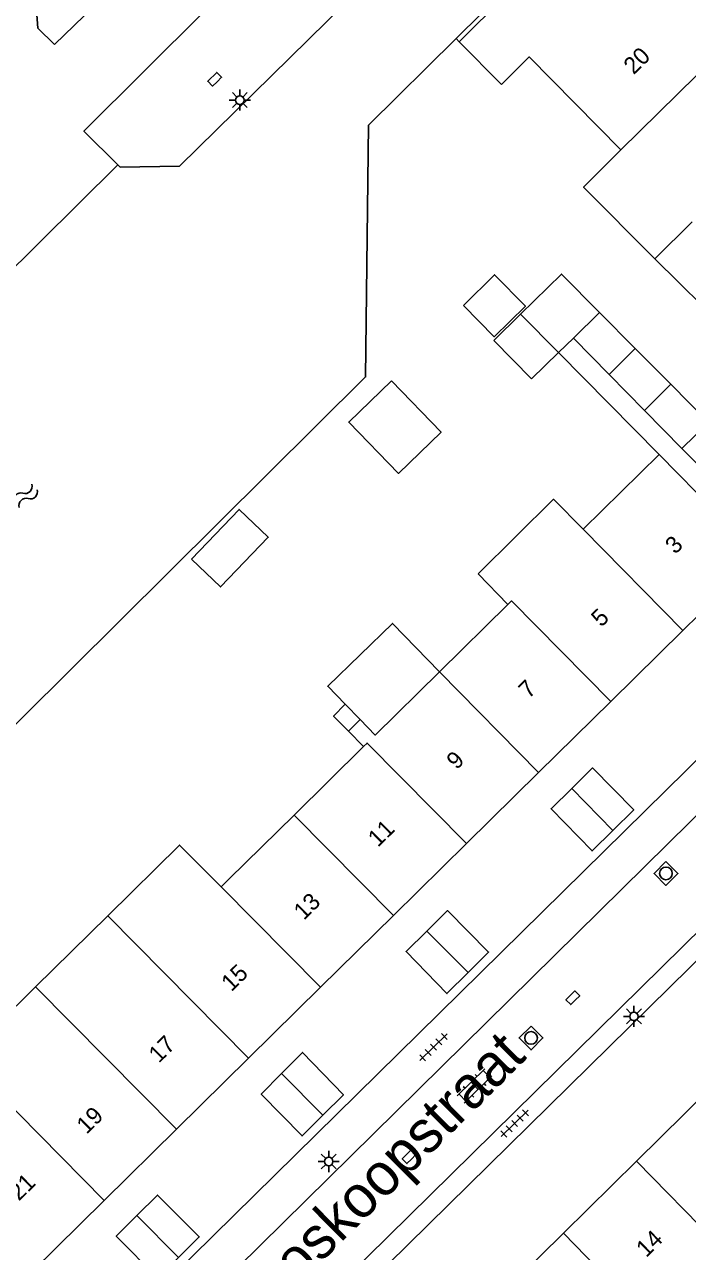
# Model space of a CAD drawing. Extents: x 128000 to 131008, y 398996 to 402500.
# Drawn here: x 129574.4 to 129613.6, y 399249.9 to 399322.6 of the extents above; entities that cross this region are included whole.
import ezdxf

# ---------------------------------------------------------------- set-up
doc = ezdxf.new("R2010")
doc.units = 0
for name, color, linetype in [('gg-afsc-muur', 7, 'Continuous'), ('gg-anno-huisnummerreeks BGT', 7, 'Continuous'), ('gg-anno-openbare ruimte label', 7, 'Continuous'), ('gg-bbg-bijgebouw', 7, 'Continuous'), ('gg-bbg-gedigitaliseerde bebouwing', 7, 'Continuous'), ('gg-bbg-gedigitaliseerde bijgebouw', 7, 'Continuous'), ('gg-bbg-hoofdgebouw', 7, 'Continuous'), ('gg-bbg-luifel en loopbrug', 7, 'Continuous'), ('gg-bbg-tussenscheiding', 7, 'Continuous'), ('gg-knt-verharding', 7, 'Continuous'), ('gg-kntw-beschoeiing', 7, 'Continuous'), ('gg-kntw-kademuur', 7, 'Continuous'), ('gt-symb-klinker verharding', 7, 'Continuous'), ('gt-symb-kolk', 7, 'Continuous'), ('gt-symb-lichtmast', 7, 'Continuous'), ('gt-symb-rioolschacht', 7, 'Continuous'), ('gt-symb-tegel verharding', 7, 'Continuous'), ('gt-symb-watersymbool', 7, 'Continuous')]:
    doc.layers.add(name, color=color, linetype=linetype)

# ---------------------------------------------------------------- blocks, each defined once
blk = doc.blocks.new('gt0-LMAST')
at = {"layer": 'gt-symb-lichtmast'}
for p, q in [((-0.182, 0.173), (-0.447, 0.438)), ((-0.005, 0.246), (-0.005, 0.621)), ((0.172, 0.173), (0.437, 0.438)), ((-0.255, -0.004), (-0.63, -0.004)), ((-0.182, -0.181), (-0.447, -0.446)), ((-0.005, -0.254), (-0.005, -0.629)), ((0.437, -0.446), (0.172, -0.181)), ((0.245, -0.004), (0.62, -0.004))]:
    blk.add_line(p, q, dxfattribs=at)
blk.add_circle((-0.005, -0.004), 0.25, dxfattribs=at)
blk = doc.blocks.new('gt0-KOLK')
at = {"layer": 'gt-symb-kolk'}
blk.add_lwpolyline([(0, 0), (0.375, 0), (0.375, 0.4), (-0.375, 0.4), (-0.375, 0), (0, 0)], dxfattribs=at)
blk = doc.blocks.new('gt0-RS')
at = {"layer": 'gt-symb-rioolschacht'}
blk.add_lwpolyline([(-0.5, -0.5), (0.5, -0.5), (0.5, 0.5), (-0.5, 0.5)], close=True, dxfattribs=at)
blk.add_circle((0, 0), 0.375, dxfattribs=at)
blk = doc.blocks.new('gt0-WA')
at = {"layer": 'gt-symb-watersymbool'}
for centre, start, end in [((-0.323, 0.022), 28.07249, 151.92751), ((0.427, 0.422), 208.07248, 331.92751), ((-0.323, -0.428), 28.07249, 151.92751), ((0.427, -0.028), 208.07248, 331.92751)]:
    blk.add_arc(centre, 0.425, start, end, dxfattribs=at)
blk = doc.blocks.new('gt0-TEG1')
at = {"layer": 'gt-symb-tegel verharding'}
for p, q in [((-1.125, 0), (1.125, 0)), ((-0.9, -0.25), (-0.9, 0.25)), ((-0.45, -0.25), (-0.45, 0.25)), ((0, -0.25), (0, 0.25)), ((0.45, -0.25), (0.45, 0.25)), ((0.9, -0.25), (0.9, 0.25))]:
    blk.add_line(p, q, dxfattribs=at)
blk = doc.blocks.new('gt0-KL1')
at = {"layer": 'gt-symb-klinker verharding'}
for p, q in [((-1.15, 0.3), (1.15, 0.3)), ((-1, -0.3), (-1, 0.3)), ((-0.5, 0.3), (-0.5, 0.45)), ((0, -0.3), (0, 0.3)), ((0.5, 0.3), (0.5, 0.45)), ((1, -0.3), (1, 0.3)), ((-1.15, -0.3), (1.15, -0.3)), ((-0.5, -0.45), (-0.5, -0.3)), ((0.5, -0.45), (0.5, -0.3))]:
    blk.add_line(p, q, dxfattribs=at)

msp = doc.modelspace()

# ---------------------------------------------------------------- linework, layer by layer
at = {"layer": 'gg-afsc-muur'}
for p, q in [((129605.994, 399303.159), (129611.96, 399297.112)), ((129613.312, 399297.467), (129617.703, 399292.985))]:
    msp.add_line(p, q, dxfattribs=at)
at = {"layer": 'gg-bbg-bijgebouw'}
for p, q in [((129606.88, 399304.012), (129605.994, 399303.159)), ((129609.005, 399301.849), (129606.88, 399304.012)), ((129611.094, 399299.723), (129609.005, 399301.849)), ((129613.312, 399297.467), (129611.094, 399299.723))]:
    msp.add_line(p, q, dxfattribs=at)
for points in [[(129606.785, 399277.31), (129608.01, 399278.52), (129610.46, 399276.04), (129609.225, 399274.82)], [(129609.225, 399274.82), (129607.99, 399273.6), (129605.56, 399276.1), (129606.785, 399277.31)], [(129598.192, 399268.848), (129599.43, 399270.07), (129601.86, 399267.61), (129600.638, 399266.392)], [(129600.638, 399266.392), (129599.39, 399265.15), (129596.97, 399267.64), (129598.192, 399268.848)], [(129589.588, 399260.402), (129590.83, 399261.66), (129593.26, 399259.15), (129592.033, 399257.928)], [(129592.033, 399257.928), (129590.81, 399256.71), (129588.39, 399259.19), (129589.588, 399260.402)], [(129581.025, 399251.98), (129582.25, 399253.2), (129584.72, 399250.72), (129583.49, 399249.5)], [(129581.025, 399251.98), (129579.8, 399250.76), (129582.26, 399248.28), (129583.49, 399249.5)]]:
    msp.add_lwpolyline(points, dxfattribs=at)
at = {"layer": 'gg-bbg-gedigitaliseerde bebouwing'}
for p, q in [((129613.914, 399310.899), (129611.699, 399308.708)), ((129607.454, 399292.676), (129611.96, 399297.112)), ((129601.23, 399290.04), (129603, 399288.22)), ((129598.942, 399284.218), (129603, 399288.22)), ((129594.45, 399279.79), (129593.558, 399280.698)), ((129590.329, 399275.731), (129594.45, 399279.79)), ((129586.48, 399271.94), (129590.329, 399275.731)), ((129586.01, 399271.47), (129586.48, 399271.94)), ((129575.022, 399265.545), (129579.301, 399269.764)), ((129575.022, 399265.545), (129572.505, 399263.062))]:
    msp.add_line(p, q, dxfattribs=at)
for points in [[(129609.7, 399315.16), (129604.261, 399320.673), (129602.62, 399319.05)], [(129611.699, 399308.708), (129607.483, 399312.962), (129609.7, 399315.16)], [(129601.23, 399290.04), (129605.704, 399294.451), (129607.454, 399292.676)], [(129594.248, 399281.388), (129595.14, 399280.47), (129598.942, 399284.218)], [(129579.301, 399269.764), (129583.549, 399273.953), (129586.01, 399271.47)]]:
    msp.add_lwpolyline(points, dxfattribs=at)
at = {"layer": 'gg-bbg-gedigitaliseerde bijgebouw'}
for p, q in [((129575.15, 399322.378), (129574.784, 399327.621)), ((129575.15, 399322.378), (129576.14, 399321.411)), ((129603.752, 399305.421), (129602.17, 399303.87)), ((129610.541, 399303.399), (129608.42, 399305.53)), ((129602.17, 399303.87), (129604.407, 399301.594)), ((129605.994, 399303.159), (129604.407, 399301.594)), ((129612.661, 399301.267), (129610.541, 399303.399)), ((129593.36, 399282.3), (129594.248, 399281.388))]:
    msp.add_line(p, q, dxfattribs=at)
for points in [[(129576.14, 399321.411), (129579.629, 399324.82), (129575.854, 399328.682)], [(129600.361, 399305.939), (129602.217, 399307.76), (129604.038, 399305.903), (129602.181, 399304.083), (129600.361, 399305.939)], [(129608.42, 399305.53), (129606.17, 399307.8), (129603.752, 399305.421)], [(129613.312, 399297.467), (129614.881, 399299.009), (129612.661, 399301.267)], [(129593.558, 399280.698), (129592.67, 399281.6), (129593.36, 399282.3)]]:
    msp.add_lwpolyline(points, dxfattribs=at)
at = {"layer": 'gg-bbg-hoofdgebouw'}
for p, q in [((129600.11, 399321.58), (129605.57, 399326.98)), ((129602.62, 399319.05), (129600.11, 399321.58)), ((129617.85, 399291.1), (129611.96, 399297.112)), ((129617.85, 399291.1), (129613.363, 399286.677)), ((129613.363, 399286.677), (129609.095, 399282.468)), ((129609.095, 399282.468), (129604.819, 399278.253)), ((129604.819, 399278.253), (129600.545, 399274.039)), ((129600.545, 399274.039), (129596.22, 399269.775)), ((129596.22, 399269.775), (129591.906, 399265.522)), ((129591.906, 399265.522), (129587.637, 399261.313)), ((129587.637, 399261.313), (129583.363, 399257.099)), ((129614.877, 399259.413), (129610.611, 399255.202)), ((129583.363, 399257.099), (129579.087, 399252.883)), ((129610.611, 399255.202), (129606.286, 399250.934)), ((129579.087, 399252.883), (129574.818, 399248.674)), ((129606.286, 399250.934), (129601.968, 399246.672))]:
    msp.add_line(p, q, dxfattribs=at)
at = {"layer": 'gg-bbg-luifel en loopbrug'}
for points in [[(129611.699, 399308.708), (129615.994, 399304.48), (129618.119, 399306.639)], [(129596.097, 399301.467), (129599.045, 399298.425), (129596.524, 399295.982), (129593.577, 399299.024), (129596.097, 399301.467)], [(129584.256, 399290.9), (129587.075, 399293.85), (129588.8, 399292.201), (129585.98, 399289.251), (129584.256, 399290.9)], [(129598.942, 399284.218), (129596.155, 399287.087), (129592.324, 399283.366), (129593.36, 399282.3)]]:
    msp.add_lwpolyline(points, dxfattribs=at)
at = {"layer": 'gg-bbg-tussenscheiding'}
for p, q in [((129609.7, 399315.16), (129615.697, 399321.077)), ((129605.994, 399303.159), (129603.752, 399305.421)), ((129606.88, 399304.012), (129608.42, 399305.53)), ((129610.541, 399303.399), (129609.005, 399301.849)), ((129611.094, 399299.723), (129612.661, 399301.267)), ((129607.454, 399292.676), (129613.363, 399286.677)), ((129598.942, 399284.218), (129604.819, 399278.253)), ((129593.558, 399280.698), (129594.248, 399281.388)), ((129606.785, 399277.31), (129609.225, 399274.82)), ((129590.329, 399275.731), (129596.22, 399269.775)), ((129586.01, 399271.47), (129591.906, 399265.522)), ((129579.301, 399269.764), (129587.637, 399261.313)), ((129598.192, 399268.848), (129600.638, 399266.392)), ((129575.022, 399265.545), (129583.363, 399257.099)), ((129579.087, 399252.883), (129570.713, 399261.378)), ((129592.033, 399257.928), (129589.588, 399260.402)), ((129610.611, 399255.202), (129616.502, 399249.188)), ((129581.025, 399251.98), (129583.49, 399249.5)), ((129606.286, 399250.934), (129612.188, 399244.932))]:
    msp.add_line(p, q, dxfattribs=at)
for points in [[(129603, 399288.22), (129603.22, 399288.43), (129609.095, 399282.468)], [(129594.45, 399279.79), (129594.66, 399280), (129600.545, 399274.039)]]:
    msp.add_lwpolyline(points, dxfattribs=at)
at = {"layer": 'gg-knt-verharding'}
for points in [[(129601.74, 399335.34), (129589.35, 399323.26), (129585.04, 399323.41), (129577.88, 399316.27), (129579.891, 399314.287)], [(129620.92, 399287.98), (129622.1, 399286.77), (129574.57, 399239.99), (129572.22, 399242.35)], [(129630.302, 399285.994), (129622.34, 399278.16), (129622.16, 399277.76), (129622.21, 399276.81), (129622.07, 399276.52), (129565.993, 399221.298)], [(129624.506, 399285.884), (129576.29, 399238.36), (129575.87, 399238.24), (129574.88, 399238.27)], [(129629.33, 399279.42), (129628.05, 399280.74), (129580.42, 399233.86), (129582.84, 399231.43)]]:
    msp.add_lwpolyline(points, dxfattribs=at)
at = {"layer": 'gg-kntw-beschoeiing'}
for points in [[(129579.891, 399314.287), (129580.03, 399314.15), (129583.55, 399314.21), (129595.548, 399326.012)], [(129599.93, 399321.76), (129594.743, 399316.636), (129594.567, 399301.705), (129550.928, 399258.35), (129544.257, 399251.892)], [(129579.891, 399314.287), (129547.389, 399282.039), (129547.311, 399264.602), (129546.08, 399263.323), (129540.324, 399257.635), (129541.136, 399256.866)]]:
    msp.add_lwpolyline(points, dxfattribs=at)
at = {"layer": 'gg-kntw-kademuur'}
msp.add_line((129599.93, 399321.76), (129600.11, 399321.58), dxfattribs=at)
msp.add_lwpolyline([(129595.548, 399326.012), (129603.12, 399333.46), (129607.38, 399329.14), (129599.93, 399321.76)], dxfattribs=at)

# ---------------------------------------------------------------- block references
at = {"layer": 'gt-symb-klinker verharding', "rotation": 44.594803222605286}
msp.add_blockref('gt0-KL1', (129601.027, 399259.673), dxfattribs=at)
at = {"layer": 'gt-symb-kolk'}
for p, rotation in [((129585.767, 399319.21), 44.27067303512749), ((129606.989, 399264.756), 44.594803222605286), ((129597.287, 399255.335), 44.594803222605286)]:
    msp.add_blockref('gt0-KOLK', p, dxfattribs=dict(at, rotation=rotation))
at = {"layer": 'gt-symb-lichtmast'}
for p in [(129587.126, 399318.12), (129610.472, 399263.798), (129592.392, 399255.194)]:
    msp.add_blockref('gt0-LMAST', p, dxfattribs=at)
at = {"layer": 'gt-symb-rioolschacht'}
for p, rotation in [((129612.365, 399272.269), -135.08104065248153), ((129604.373, 399262.514), -135.08104065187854)]:
    msp.add_blockref('gt0-RS', p, dxfattribs=dict(at, rotation=rotation))
at = {"layer": 'gt-symb-tegel verharding'}
for p, rotation in [((129598.594, 399261.973), 44.594803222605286), ((129603.4, 399257.452), 44.51376743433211)]:
    msp.add_blockref('gt0-TEG1', p, dxfattribs=dict(at, rotation=rotation))
at = {"layer": 'gt-symb-watersymbool', "rotation": 44.91895934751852}
msp.add_blockref('gt0-WA', (129574.386, 399294.615), dxfattribs=at)

# ---------------------------------------------------------------- texts
at = {"layer": 'gg-anno-huisnummerreeks BGT'}
for s, p in [('20', (129610.453, 399319.588)), ('3', (129612.915, 399291.15)), ('5', (129608.536, 399286.833)), ('7', (129604.236, 399282.593)), ('9', (129599.963, 399278.381)), ('11', (129595.306, 399273.788)), ('13', (129590.91, 399269.455)), ('15', (129586.619, 399265.223)), ('17', (129582.318, 399260.983)), ('19', (129578.046, 399256.772)), ('21', (129574.032, 399252.813)), ('14', (129611.199, 399249.459))]:
    msp.add_text(s, height=1, rotation=44.6, dxfattribs=at).set_placement(p)
at = {"layer": 'gg-anno-openbare ruimte label'}
for s, rotation, p in [('Borgharensingel', 314.3, (129611.622, 399334.141)), ('Boskoopstraat', 44.8, (129588.997, 399246.277))]:
    msp.add_text(s, height=2.5, rotation=rotation, dxfattribs=at).set_placement(p)

doc.saveas('drawing.dxf')
